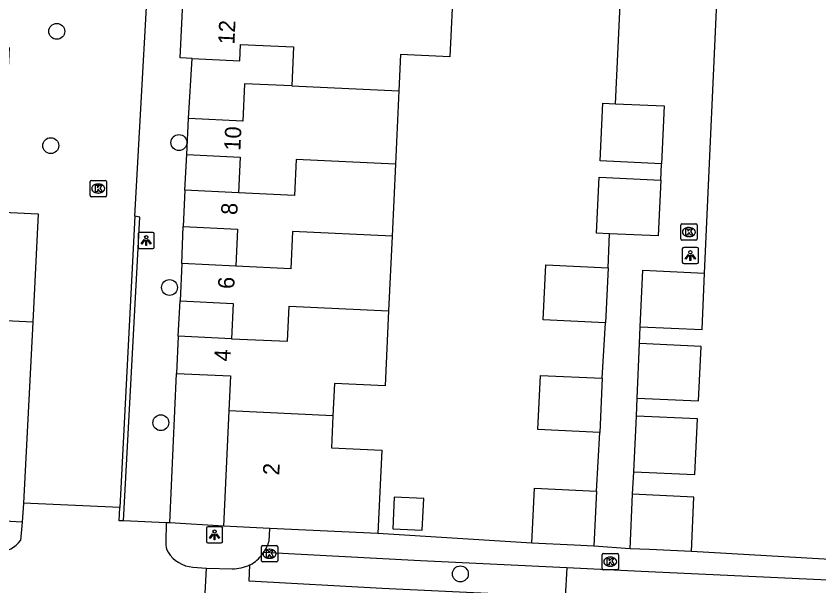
# Model space of a CAD drawing. Extents: x 162990 to 165007, y 383433 to 384336.
# Drawn here: x 164681.69 to 164730.99, y 383886.18 to 383921.2 of the extents above; entities that cross this region are included whole.
import ezdxf

# ---------------------------------------------------------------- set-up
doc = ezdxf.new("R2010")
doc.units = 0
for name, color, linetype in [('IMGEO_Boom', 7, 'Continuous'), ('IMGEO_Groenvoorziening', 7, 'Continuous'), ('IMGEO_Kolk', 7, 'Continuous'), ('IMGEO_Lichtpunt', 7, 'Continuous'), ('IMGEO_Muur', 7, 'Continuous'), ('IMGEO_Pand', 7, 'Continuous'), ('IMGEO_Pand_nummerreeks', 7, 'Continuous'), ('IMGEO_Parkeervlak_open', 7, 'Continuous'), ('IMGEO_Rijbaan_lokaal_open', 7, 'Continuous'), ('IMGEO_Voetpad_open', 7, 'Continuous')]:
    doc.layers.add(name, color=color, linetype=linetype)

msp = doc.modelspace()

# ---------------------------------------------------------------- linework, layer by layer
at = {"layer": 'IMGEO_Boom'}
for centre in [(164684.189, 383920.261), (164683.818, 383913.236), (164691.692, 383913.425), (164691.111, 383904.519), (164690.579, 383896.21), (164708.973, 383886.917)]:
    msp.add_circle(centre, 0.489, dxfattribs=at)
at = {"layer": 'IMGEO_Groenvoorziening'}
for points in [[(164682.07, 383890.094), (164664.464, 383891.093)], [(164694.419, 383889.842), (164691.132, 383890.055)]]:
    msp.add_lwpolyline(points, dxfattribs=at)
at = {"layer": 'IMGEO_Kolk'}
for p, q in [((164686.237, 383910.172), (164686.237, 383911.024)), ((164686.312, 383911.098), (164687.164, 383911.098)), ((164686.725, 383910.878), (164686.75, 383910.878)), ((164687.238, 383911.024), (164687.238, 383910.172)), ((164686.748, 383910.318), (164686.723, 383910.318)), ((164687.164, 383910.098), (164686.312, 383910.098)), ((164722.507, 383907.5), (164722.507, 383908.352)), ((164722.582, 383908.426), (164723.434, 383908.426)), ((164723.508, 383908.352), (164723.508, 383907.5)), ((164722.995, 383908.206), (164723.02, 383908.206)), ((164723.434, 383907.426), (164722.582, 383907.426)), ((164723.018, 383907.646), (164722.993, 383907.646)), ((164696.754, 383887.729), (164696.754, 383888.581)), ((164696.829, 383888.655), (164697.681, 383888.655)), ((164697.755, 383888.581), (164697.755, 383887.729)), ((164697.242, 383888.435), (164697.267, 383888.435)), ((164717.677, 383887.245), (164717.677, 383888.097)), ((164717.752, 383888.171), (164718.604, 383888.171)), ((164718.678, 383888.097), (164718.678, 383887.245)), ((164697.681, 383887.655), (164696.829, 383887.655)), ((164697.265, 383887.875), (164697.24, 383887.875)), ((164718.165, 383887.951), (164718.19, 383887.951)), ((164718.604, 383887.171), (164717.752, 383887.171)), ((164718.188, 383887.391), (164718.163, 383887.391))]:
    msp.add_line(p, q, dxfattribs=at)
for points in [[(164686.237, 383910.172), (164686.237, 383911.024)], [(164686.312, 383911.098), (164687.164, 383911.098)], [(164686.558, 383910.798), (164686.681, 383910.798), (164686.681, 383910.647), (164686.811, 383910.798), (164686.975, 383910.798), (164686.829, 383910.647), (164686.982, 383910.398), (164686.83, 383910.398), (164686.745, 383910.562), (164686.681, 383910.495), (164686.681, 383910.398), (164686.558, 383910.398), (164686.558, 383910.798)], [(164687.238, 383911.024), (164687.238, 383910.172)], [(164687.164, 383910.098), (164686.312, 383910.098)], [(164722.507, 383907.5), (164722.507, 383908.352)], [(164722.582, 383908.426), (164723.434, 383908.426)], [(164723.508, 383908.352), (164723.508, 383907.5)], [(164722.828, 383908.126), (164722.951, 383908.126), (164722.951, 383907.975), (164723.081, 383908.126), (164723.245, 383908.126), (164723.099, 383907.975), (164723.252, 383907.726), (164723.1, 383907.726), (164723.015, 383907.89), (164722.951, 383907.823), (164722.951, 383907.726), (164722.828, 383907.726), (164722.828, 383908.126)], [(164723.434, 383907.426), (164722.582, 383907.426)], [(164696.754, 383887.729), (164696.754, 383888.581)], [(164696.829, 383888.655), (164697.681, 383888.655)], [(164697.755, 383888.581), (164697.755, 383887.729)], [(164697.075, 383888.355), (164697.198, 383888.355), (164697.198, 383888.204), (164697.328, 383888.355), (164697.492, 383888.355), (164697.346, 383888.204), (164697.499, 383887.955), (164697.347, 383887.955), (164697.262, 383888.119), (164697.198, 383888.052), (164697.198, 383887.955), (164697.075, 383887.955), (164697.075, 383888.355)], [(164717.677, 383887.245), (164717.677, 383888.097)], [(164717.752, 383888.171), (164718.604, 383888.171)], [(164718.678, 383888.097), (164718.678, 383887.245)], [(164697.681, 383887.655), (164696.829, 383887.655)], [(164717.998, 383887.871), (164718.121, 383887.871), (164718.121, 383887.72), (164718.251, 383887.871), (164718.415, 383887.871), (164718.269, 383887.72), (164718.422, 383887.471), (164718.27, 383887.471), (164718.185, 383887.635), (164718.121, 383887.568), (164718.121, 383887.471), (164717.998, 383887.471), (164717.998, 383887.871)], [(164718.604, 383887.171), (164717.752, 383887.171)]]:
    msp.add_lwpolyline(points, dxfattribs=at)
for centre, start, end in [((164686.314, 383911.022), 91.552, 178.448), ((164686.314, 383911.022), 91.552, 178.448), ((164687.162, 383911.022), 1.552, 88.448), ((164687.162, 383911.022), 1.552, 88.448), ((164686.314, 383910.174), 181.552, 268.448), ((164686.314, 383910.174), 181.552, 268.448), ((164687.162, 383910.174), 271.552, 358.448), ((164687.162, 383910.174), 271.552, 358.448), ((164722.584, 383908.35), 91.552, 178.448), ((164722.584, 383908.35), 91.552, 178.448), ((164723.432, 383908.35), 1.552, 88.448), ((164723.432, 383908.35), 1.552, 88.448), ((164722.584, 383907.502), 181.552, 268.448), ((164722.584, 383907.502), 181.552, 268.448), ((164723.432, 383907.502), 271.552, 358.448), ((164723.432, 383907.502), 271.552, 358.448), ((164696.831, 383888.579), 91.552, 178.448), ((164696.831, 383888.579), 91.552, 178.448), ((164697.679, 383888.579), 1.552, 88.448), ((164697.679, 383888.579), 1.552, 88.448), ((164717.754, 383888.095), 91.552, 178.448), ((164717.754, 383888.095), 91.552, 178.448), ((164718.602, 383888.095), 1.552, 88.448), ((164718.602, 383888.095), 1.552, 88.448), ((164696.831, 383887.731), 181.552, 268.448), ((164696.831, 383887.731), 181.552, 268.448), ((164697.679, 383887.731), 271.552, 358.448), ((164697.679, 383887.731), 271.552, 358.448), ((164717.754, 383887.247), 181.552, 268.448), ((164717.754, 383887.247), 181.552, 268.448), ((164718.602, 383887.247), 271.552, 358.448), ((164718.602, 383887.247), 271.552, 358.448)]:
    msp.add_arc(centre, 0.0765, start, end, dxfattribs=at)
for centre, major_axis, ratio, start_param, end_param in [((164686.724, 383910.598), (-0.387, 0.002), 0.722429, 4.712389, 7.853982), ((164686.749, 383910.598), (-0.39, 0.002), 0.717154, 1.570796, 4.712389), ((164722.994, 383907.926), (-0.387, 0.002), 0.722429, 4.712389, 7.853982), ((164723.019, 383907.926), (-0.39, 0.002), 0.717154, 1.570796, 4.712389), ((164697.241, 383888.155), (-0.387, 0.002), 0.722429, 4.712389, 7.853982), ((164697.266, 383888.155), (-0.39, 0.002), 0.717154, 1.570796, 4.712389), ((164718.164, 383887.671), (-0.387, 0.002), 0.722429, 4.712389, 7.853982), ((164718.189, 383887.671), (-0.39, 0.002), 0.717154, 1.570796, 4.712389)]:
    msp.add_ellipse(centre, major_axis=major_axis, ratio=ratio, start_param=start_param, end_param=end_param, dxfattribs=at)
at = {"layer": 'IMGEO_Lichtpunt'}
for p, q in [((164689.182, 383907.814), (164689.182, 383907.007)), ((164689.182, 383907.814), (164689.182, 383907.007)), ((164690.084, 383907.909), (164689.276, 383907.909)), ((164690.084, 383907.909), (164689.276, 383907.909)), ((164690.178, 383907.007), (164690.178, 383907.814)), ((164690.178, 383907.007), (164690.178, 383907.814)), ((164689.276, 383906.913), (164690.084, 383906.913)), ((164689.276, 383906.913), (164690.084, 383906.913)), ((164722.6, 383906.886), (164722.6, 383906.079)), ((164722.6, 383906.886), (164722.6, 383906.079)), ((164723.502, 383906.981), (164722.694, 383906.981)), ((164723.502, 383906.981), (164722.694, 383906.981)), ((164723.596, 383906.079), (164723.596, 383906.886)), ((164723.596, 383906.079), (164723.596, 383906.886)), ((164722.694, 383905.985), (164723.502, 383905.985)), ((164722.694, 383905.985), (164723.502, 383905.985)), ((164693.38, 383889.726), (164693.38, 383888.919)), ((164693.38, 383889.726), (164693.38, 383888.919)), ((164694.282, 383889.821), (164693.474, 383889.821)), ((164694.282, 383889.821), (164693.474, 383889.821)), ((164694.376, 383888.919), (164694.376, 383889.726)), ((164694.376, 383888.919), (164694.376, 383889.726)), ((164693.474, 383888.825), (164694.282, 383888.825)), ((164693.474, 383888.825), (164694.282, 383888.825))]:
    msp.add_line(p, q, dxfattribs=at)
for points in [[(164689.556, 383907.478), (164689.595, 383907.45), (164689.407, 383907.188), (164689.369, 383907.215), (164689.556, 383907.478)], [(164689.658, 383907.43), (164689.705, 383907.43), (164689.705, 383907.108), (164689.658, 383907.108), (164689.658, 383907.43)], [(164689.768, 383907.45), (164689.806, 383907.477), (164689.993, 383907.215), (164689.954, 383907.187), (164689.768, 383907.45)], [(164722.974, 383906.55), (164723.013, 383906.522), (164722.825, 383906.26), (164722.787, 383906.287), (164722.974, 383906.55)], [(164723.076, 383906.502), (164723.123, 383906.502), (164723.123, 383906.18), (164723.076, 383906.18), (164723.076, 383906.502)], [(164723.186, 383906.522), (164723.224, 383906.549), (164723.411, 383906.287), (164723.372, 383906.259), (164723.186, 383906.522)], [(164693.754, 383889.39), (164693.793, 383889.362), (164693.605, 383889.1), (164693.567, 383889.127), (164693.754, 383889.39)], [(164693.856, 383889.342), (164693.903, 383889.342), (164693.903, 383889.02), (164693.856, 383889.02), (164693.856, 383889.342)], [(164693.966, 383889.362), (164694.004, 383889.389), (164694.191, 383889.127), (164694.152, 383889.099), (164693.966, 383889.362)]]:
    msp.add_lwpolyline(points, dxfattribs=at)
for centre in [(164689.681, 383907.612), (164723.099, 383906.684), (164693.879, 383889.524)]:
    msp.add_circle(centre, 0.0994, dxfattribs=at)
for centre, start, end in [((164689.276, 383907.814), 90, 180), ((164689.276, 383907.814), 90, 180), ((164690.084, 383907.814), 0, 90), ((164690.084, 383907.814), 0, 90), ((164689.276, 383907.007), 180, 270), ((164689.276, 383907.007), 180, 270), ((164690.084, 383907.007), 270, 0), ((164690.084, 383907.007), 270, 360), ((164722.694, 383906.886), 90, 180), ((164722.694, 383906.886), 90, 180), ((164723.502, 383906.886), 0, 90), ((164723.502, 383906.886), 0, 90), ((164722.694, 383906.079), 180, 270), ((164722.694, 383906.079), 180, 270), ((164723.502, 383906.079), 270, 0), ((164723.502, 383906.079), 270, 360), ((164693.474, 383889.726), 90, 180), ((164693.474, 383889.726), 90, 180), ((164694.282, 383889.726), 0, 90), ((164694.282, 383889.726), 0, 90), ((164693.474, 383888.919), 180, 270), ((164693.474, 383888.919), 180, 270), ((164694.282, 383888.919), 270, 0), ((164694.282, 383888.919), 270, 360)]:
    msp.add_arc(centre, 0.0946, start, end, dxfattribs=at)
at = {"layer": 'IMGEO_Muur'}
for points in [[(164688.982, 383908.909), (164688.066, 383891.001)], [(164688.295, 383890.17), (164689.291, 383908.844), (164688.982, 383908.909)], [(164688.295, 383890.17), (164688.024, 383890.181), (164688.066, 383891.001)], [(164713.365, 383888.798), (164703.903, 383889.398)], [(164732.371, 383887.77), (164723.158, 383888.29)]]:
    msp.add_lwpolyline(points, dxfattribs=at)
at = {"layer": 'IMGEO_Pand'}
for points in [[(164708.548, 383923.382), (164708.329, 383918.699), (164705.301, 383918.841), (164705.196, 383916.598)], [(164692.499, 383918.591), (164691.776, 383918.625), (164691.934, 383922.023)], [(164681.258, 383919.26), (164680.913, 383912.204), (164681.072, 383912.196), (164680.923, 383909.143), (164683.037, 383909.039), (164682.711, 383902.381)], [(164692.499, 383918.591), (164695.428, 383918.454), (164695.475, 383919.46), (164698.732, 383919.308), (164698.62, 383916.904)], [(164698.62, 383916.904), (164695.726, 383917.039), (164695.619, 383914.748), (164692.273, 383914.904)], [(164698.62, 383916.904), (164705.196, 383916.598)], [(164705.196, 383916.598), (164704.986, 383912.098)], [(164721.329, 383912.118), (164717.564, 383912.294), (164717.73, 383915.85), (164718.5, 383915.814)], [(164718.5, 383915.814), (164721.495, 383915.674), (164721.329, 383912.118)], [(164692.169, 383912.686), (164692.273, 383914.904)], [(164692.169, 383912.686), (164695.443, 383912.533), (164695.341, 383910.346)], [(164704.986, 383912.098), (164698.881, 383912.378), (164698.779, 383910.182), (164695.341, 383910.346)], [(164704.986, 383912.098), (164704.779, 383907.673)], [(164718.134, 383907.824), (164717.343, 383907.861), (164717.504, 383911.297), (164721.276, 383911.121)], [(164721.276, 383911.121), (164721.115, 383907.684), (164718.134, 383907.824)], [(164692.059, 383910.499), (164691.955, 383908.269)], [(164695.341, 383910.346), (164692.059, 383910.499)], [(164691.955, 383908.269), (164695.285, 383908.113), (164695.178, 383905.833)], [(164704.779, 383907.673), (164698.675, 383907.957), (164698.569, 383905.676), (164695.178, 383905.833)], [(164704.779, 383907.673), (164704.564, 383903.086)], [(164691.871, 383905.988), (164691.763, 383903.693)], [(164695.178, 383905.833), (164691.871, 383905.988)], [(164717.889, 383902.344), (164714.066, 383902.523), (164714.225, 383905.908), (164718.048, 383905.729)], [(164718.048, 383905.729), (164717.889, 383902.344)], [(164720.021, 383902.107), (164720.183, 383905.575), (164723.975, 383905.398)], [(164720.021, 383902.107), (164723.813, 383901.93), (164723.975, 383905.398)], [(164691.763, 383903.693), (164695.025, 383903.54), (164694.923, 383901.374)], [(164694.923, 383901.374), (164698.361, 383901.213), (164698.462, 383903.376), (164704.564, 383903.086)], [(164704.564, 383903.086), (164704.348, 383898.468), (164701.241, 383898.613), (164701.148, 383896.64)], [(164682.711, 383902.381), (164678.103, 383902.606)], [(164691.64, 383901.528), (164691.533, 383899.238)], [(164694.923, 383901.374), (164691.64, 383901.528)], [(164719.826, 383897.725), (164723.605, 383897.548), (164723.761, 383900.901), (164719.983, 383901.078)], [(164719.826, 383897.725), (164719.983, 383901.078)], [(164691.533, 383899.238), (164694.851, 383899.083), (164694.751, 383896.939)], [(164717.534, 383895.613), (164713.736, 383895.79), (164713.891, 383899.119), (164717.69, 383898.941)], [(164717.69, 383898.941), (164717.534, 383895.613)], [(164694.751, 383896.939), (164694.419, 383889.842)], [(164701.148, 383896.64), (164694.751, 383896.939)], [(164701.148, 383896.64), (164701.056, 383894.667), (164704.142, 383894.523), (164703.903, 383889.398)], [(164719.62, 383893.196), (164723.367, 383893.02), (164723.527, 383896.445), (164719.781, 383896.62)], [(164719.62, 383893.196), (164719.781, 383896.62)], [(164713.365, 383888.798), (164713.523, 383892.178), (164717.328, 383892)], [(164717.328, 383892), (164717.17, 383888.62)], [(164706.729, 383891.556), (164704.913, 383891.641), (164704.821, 383889.683), (164706.638, 383889.599), (164706.729, 383891.556)], [(164719.393, 383888.466), (164719.549, 383891.818)], [(164723.158, 383888.29), (164723.315, 383891.642), (164719.549, 383891.818)], [(164697.274, 383889.708), (164694.419, 383889.842)], [(164703.903, 383889.398), (164697.274, 383889.708)], [(164717.17, 383888.62), (164715.972, 383888.676), (164713.365, 383888.798)], [(164723.158, 383888.29), (164720.592, 383888.41), (164719.393, 383888.466)]]:
    msp.add_lwpolyline(points, dxfattribs=at)
at = {"layer": 'IMGEO_Parkeervlak_open'}
for centre, radius, start, end in [((164694.766, 383889.689), 2.576, 303.4153, 325.6039), ((164694.939, 383889.909), 2.678, 294.4126, 297.724)]:
    msp.add_arc(centre, radius, start, end, dxfattribs=at)
at = {"layer": 'IMGEO_Rijbaan_lokaal_open'}
for points in [[(164688.982, 383908.909), (164690.105, 383929.128)], [(164682.711, 383902.381), (164682.144, 383891.259)], [(164682.144, 383891.259), (164682.07, 383890.094)], [(164688.066, 383891.001), (164682.144, 383891.259)], [(164682.07, 383890.094), (164681.958, 383888.981)], [(164690.899, 383890.064), (164688.295, 383890.17)], [(164690.899, 383890.064), (164690.882, 383888.861)], [(164692.544, 383887.337), (164693.393, 383887.264)], [(164693.027, 383882.253), (164693.121, 383882.249), (164693.393, 383887.264)], [(164693.393, 383887.264), (164694.958, 383887.23)], [(164715.522, 383887.282), (164715.406, 383885.486), (164704.162, 383886.022), (164695.997, 383886.481), (164696.046, 383887.471)], [(164733.624, 383886.42), (164731.104, 383886.556), (164720.069, 383887.057), (164715.522, 383887.282)]]:
    msp.add_lwpolyline(points, dxfattribs=at)
for centre, radius, start, end in [((164680.535, 383889.981), 1.739, 272.1457, 324.8977), ((164692.025, 383888.807), 1.144, 177.3048, 209.082), ((164692.689, 383889.297), 1.966, 212.1613, 265.7671), ((164694.94, 383889.89), 2.66, 270.3972, 294.5823)]:
    msp.add_arc(centre, radius, start, end, dxfattribs=at)
at = {"layer": 'IMGEO_Voetpad_open'}
for points in [[(164718.5, 383915.814), (164720.329, 383954.569)], [(164723.975, 383905.398), (164724.841, 383924.751), (164721.802, 383924.806), (164722.202, 383935.98), (164722.821, 383947.581)], [(164692.273, 383914.904), (164692.499, 383918.591)], [(164692.059, 383910.499), (164692.169, 383912.686)], [(164721.276, 383911.121), (164721.329, 383912.118)], [(164691.871, 383905.988), (164691.955, 383908.269)], [(164718.048, 383905.729), (164718.134, 383907.824)], [(164691.64, 383901.528), (164691.763, 383903.693)], [(164717.69, 383898.941), (164717.889, 383902.344)], [(164719.983, 383901.078), (164720.021, 383902.107)], [(164691.132, 383890.055), (164691.533, 383899.238)], [(164719.781, 383896.62), (164719.826, 383897.725)], [(164717.328, 383892), (164717.534, 383895.613)], [(164719.549, 383891.818), (164719.62, 383893.196)], [(164691.132, 383890.055), (164690.899, 383890.064)], [(164697.226, 383888.938), (164697.274, 383889.708)], [(164713.365, 383888.798), (164703.903, 383889.398)], [(164719.393, 383888.466), (164717.17, 383888.62)], [(164715.522, 383887.282), (164706.518, 383887.727), (164696.892, 383888.234)], [(164732.371, 383887.77), (164723.158, 383888.29)]]:
    msp.add_lwpolyline(points, dxfattribs=at)
msp.add_arc((164694.784, 383889.665), 2.548, 325.8225, 343.4152, dxfattribs=at)

# ---------------------------------------------------------------- texts
at = {"layer": 'IMGEO_Pand_nummerreeks'}
for s, rotation, p in [('12', 87.3378, (164695.097, 383919.434)), ('10', 87.3154, (164695.463, 383912.91)), ('8', 87.3298, (164695.271, 383908.961)), ('6', 87.3057, (164695.081, 383904.411)), ('4', 87.3248, (164694.85, 383899.956)), ('2', 87.3245, (164697.849, 383892.961))]:
    msp.add_text(s, height=1, rotation=rotation, dxfattribs=at).set_placement(p)

doc.saveas('drawing.dxf')
